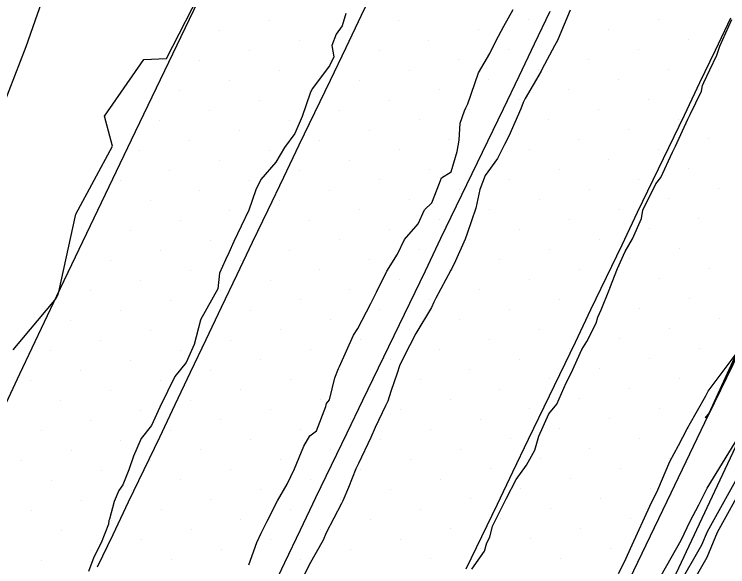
# Model space of a CAD drawing. Extents: x 2354170 to 2357230, y 866100 to 868290.
# Drawn here: x 2355338.78 to 2355388.35, y 866517.59 to 866555.99 of the extents above; entities that cross this region are included whole.
import ezdxf

# ---------------------------------------------------------------- set-up
doc = ezdxf.new("R2010")
doc.units = 0
for name, color, linetype in [('Default', 7, 'Continuous'), ('DTM Contours Minor', 7, 'Continuous'), ('Exist DTM Breakline', 7, 'Continuous'), ('Exist DTM Scan Elevation Point', 7, 'Continuous'), ('Exist Roads EOP', 7, 'Continuous'), ('PH Exist DTM Breakline', 7, 'Continuous')]:
    doc.layers.add(name, color=color, linetype=linetype)

msp = doc.modelspace()

# ---------------------------------------------------------------- linework, layer by layer
at = {"layer": 'Default'}
for points in [[(2355350.278, 866443.108), (2355362.638, 866468.704), (2355362.956, 866469.35), (2355368.679, 866483.13), (2355368.699, 866483.178), (2355368.917, 866483.705), (2355377.173, 866503.978), (2355378.305, 866506.326), (2355379.592, 866508.779), (2355380.686, 866510.856), (2355381.648, 866513.312), (2355385.103, 866519.446), (2355385.729, 866520.762), (2355386.343, 866521.891), (2355386.909, 866523.061), (2355389.502, 866527.256), (2355399.279, 866544.85), (2355400.49, 866547.102), (2355405.308, 866557.319), (2355406.091, 866559.024), (2355406.047, 866559.173), (2355406.098, 866559.438), (2355417.628, 866583.915)], [(2355338.691, 866532.671), (2355341.591, 866536.124), (2355341.725, 866536.329), (2355341.758, 866536.389), (2355341.783, 866536.436), (2355341.802, 866536.472), (2355341.869, 866536.706), (2355343.065, 866542.085), (2355345.604, 866546.819), (2355345.052, 866548.897), (2355347.772, 866552.848), (2355349.344, 866552.913), (2355352.009, 866558.121)], [(2355361.812, 866556.043), (2355361.567, 866555.176), (2355361.142, 866554.61), (2355360.839, 866553.819), (2355360.97, 866553.02), (2355360.68, 866552.413), (2355359.481, 866550.796), (2355359.326, 866550.502), (2355358.772, 866548.885), (2355358.263, 866547.699), (2355357.55, 866546.718), (2355356.947, 866545.708), (2355355.897, 866544.51), (2355355.552, 866543.782), (2355355.065, 866542.378), (2355354.537, 866541.267), (2355354.041, 866540.201), (2355353.687, 866539.406), (2355353.446, 866538.922), (2355353.042, 866538.001), (2355352.923, 866536.914), (2355351.726, 866534.752), (2355351.709, 866534.723), (2355351.707, 866534.719), (2355351.272, 866533.031), (2355350.72, 866531.789), (2355349.926, 866530.82), (2355349.415, 866529.768), (2355348.9, 866528.689), (2355348.31, 866527.415), (2355347.599, 866526.5), (2355347.058, 866525.286), (2355346.727, 866524.333), (2355346.321, 866523.296), (2355346.037, 866522.883), (2355345.722, 866522.133), (2355345.404, 866520.905), (2355345.355, 866520.8), (2355345.322, 866520.542), (2355344.817, 866519.245), (2355344.316, 866518.25), (2355343.939, 866517.273)], [(2355370.57, 866517.422), (2355371.441, 866518.667), (2355371.613, 866519.254), (2355371.815, 866519.65), (2355372.016, 866520.416), (2355372.457, 866521.338), (2355372.97, 866522.361), (2355373.644, 866523.65), (2355374.374, 866524.641), (2355374.942, 866525.698), (2355375.229, 866526.677), (2355375.927, 866528.209), (2355376.468, 866528.886), (2355377.134, 866530.372), (2355377.46, 866531.051), (2355378.204, 866532.689), (2355378.551, 866533.25), (2355379.21, 866534.511), (2355379.324, 866534.938), (2355379.553, 866535.456), (2355380.142, 866536.891), (2355380.148, 866536.906), (2355380.164, 866536.958), (2355380.685, 866538.323), (2355381.222, 866539.51), (2355381.724, 866540.383), (2355382.362, 866541.794), (2355382.446, 866542.364), (2355383.362, 866544.207), (2355383.712, 866544.631), (2355384.516, 866546.411), (2355384.723, 866546.816), (2355385.583, 866548.702), (2355385.734, 866549.023), (2355386.527, 866550.653), (2355386.602, 866551.027), (2355386.7, 866551.242), (2355387.107, 866552.126), (2355387.594, 866553.147), (2355387.799, 866553.775), (2355388.626, 866555.616)], [(2355380.761, 866517.135), (2355381.172, 866517.943), (2355381.698, 866519.127), (2355382.943, 866521.813), (2355383.486, 866522.93), (2355384.337, 866524.9), (2355384.918, 866526.02), (2355385.535, 866527.178), (2355385.59, 866527.292), (2355385.663, 866527.436), (2355386.827, 866529.471), (2355386.986, 866529.796), (2355388.933, 866532.399), (2355387.027, 866528.253), (2355386.781, 866527.972), (2355386.941, 866527.976), (2355387.018, 866528.117), (2355389.582, 866533.41)], [(2355389.544, 866523.447), (2355387.614, 866519.975), (2355386.887, 866518.228), (2355382.062, 866509.775), (2355371.808, 866485.105), (2355370.385, 866481.648), (2355365.415, 866469.68), (2355364.236, 866467.282), (2355353.495, 866445.04), (2355351.146, 866440.261), (2355347.54, 866432.795)]]:
    msp.add_lwpolyline(points, dxfattribs=at)
at = {"layer": 'DTM Contours Minor'}
for points in [[(2355352.422, 866444.396), (2355363.703, 866467.756), (2355364.595, 866469.57), (2355369.816, 866482.142), (2355370.772, 866484.462), (2355381.335, 866509.878), (2355381.452, 866510.166), (2355381.468, 866510.199), (2355381.486, 866510.234), (2355381.502, 866510.263), (2355381.515, 866510.298), (2355381.627, 866510.496), (2355386.544, 866519.11), (2355386.933, 866520.045), (2355399.59, 866542.82), (2355401.814, 866546.958), (2355406.232, 866556.325), (2355407.648, 866559.41), (2355407.568, 866559.68), (2355407.661, 866560.159), (2355418.21, 866582.554)], [(2355355.071, 866517.725), (2355355.625, 866519.283), (2355355.934, 866519.933), (2355356.352, 866520.764), (2355357.075, 866522.176), (2355357.732, 866523.32), (2355358.24, 866524.403), (2355358.9, 866525.972), (2355359.324, 866526.683), (2355359.779, 866527.046), (2355360.436, 866528.721), (2355360.464, 866528.927), (2355360.684, 866529.194), (2355361.049, 866530.721), (2355361.294, 866531.376), (2355361.38, 866531.51), (2355362.348, 866533.676), (2355362.646, 866534.154), (2355363.541, 866535.884), (2355363.939, 866536.664), (2355364.658, 866538.143), (2355365.408, 866539.316), (2355365.891, 866540.324), (2355366.839, 866541.411), (2355367.282, 866542.402), (2355367.781, 866542.892), (2355368.314, 866544.254), (2355368.46, 866544.62), (2355369.129, 866545.046), (2355369.557, 866546.443), (2355369.69, 866547.239), (2355369.76, 866548.417), (2355370.065, 866549.285), (2355370.155, 866549.494), (2355370.294, 866549.751), (2355371.041, 866551.905), (2355371.818, 866553.25), (2355372.244, 866554.107), (2355372.801, 866555.155), (2355373.44, 866556.313)], [(2355377.399, 866556.274), (2355376.579, 866554.29), (2355376.544, 866554.214), (2355376.309, 866553.785), (2355375.455, 866552.187), (2355375.376, 866552.035), (2355374.276, 866550.142), (2355374.146, 866549.851), (2355373.97, 866549.417), (2355373.146, 866547.515), (2355372.833, 866546.937), (2355372.351, 866545.973), (2355371.486, 866544.775), (2355371.126, 866543.812), (2355370.841, 866542.522), (2355370.249, 866540.747), (2355370.105, 866540.347), (2355369.426, 866538.851), (2355369.158, 866538.276), (2355369.11, 866538.195), (2355368.078, 866536.252), (2355367.94, 866535.971), (2355367.762, 866535.604), (2355366.689, 866533.801), (2355365.839, 866532.188), (2355365.545, 866531.561), (2355365.387, 866531.051), (2355364.944, 866529.767), (2355364.74, 866529.096), (2355364.576, 866528.776), (2355363.848, 866527.261), (2355363.54, 866526.58), (2355362.686, 866524.771), (2355362.512, 866524.407), (2355362.002, 866523.099), (2355361.613, 866522.172), (2355361.516, 866521.985), (2355360.449, 866519.944), (2355360.232, 866519.43), (2355359.267, 866517.728), (2355358.539, 866516.268)]]:
    msp.add_lwpolyline(points, dxfattribs=at)
at = {"layer": 'Exist DTM Breakline'}
for points in [[(2355344.556, 866517.591), (2355345.637, 866519.845), (2355346.718, 866522.099), (2355347.799, 866524.353), (2355348.879, 866526.608), (2355349.954, 866528.865), (2355351.029, 866531.122), (2355352.105, 866533.379), (2355353.181, 866535.636), (2355354.26, 866537.891), (2355355.339, 866540.146), (2355356.418, 866542.401), (2355357.498, 866544.656), (2355358.58, 866546.91), (2355359.662, 866549.163), (2355360.744, 866551.417), (2355361.826, 866553.671), (2355362.91, 866555.924), (2355363.993, 866558.177)], [(2355356.5, 866515.636), (2355357.579, 866517.891), (2355358.658, 866520.147), (2355359.737, 866522.402), (2355360.818, 866524.656), (2355361.905, 866526.908), (2355362.992, 866529.159), (2355364.079, 866531.41), (2355365.166, 866533.662), (2355366.253, 866535.913), (2355367.339, 866538.164), (2355368.426, 866540.416), (2355369.513, 866542.667), (2355370.6, 866544.918), (2355371.687, 866547.17), (2355372.774, 866549.421), (2355373.85, 866551.678), (2355374.926, 866553.934), (2355376.002, 866556.191)], [(2355388.551, 866555.726), (2355387.471, 866553.471), (2355386.391, 866551.217), (2355385.311, 866548.962), (2355384.231, 866546.707), (2355383.15, 866544.453), (2355382.068, 866542.199), (2355380.986, 866539.946), (2355379.904, 866537.692), (2355378.823, 866535.438), (2355377.741, 866533.184), (2355376.66, 866530.93), (2355375.579, 866528.676), (2355374.493, 866526.424), (2355373.405, 866524.173), (2355372.318, 866521.922), (2355371.23, 866519.671), (2355370.152, 866517.415)]]:
    msp.add_lwpolyline(points, dxfattribs=at)
at = {"layer": 'Exist DTM Scan Elevation Point'}
for p, q in [((2355356.486, 866555.54), (2355356.486, 866555.54)), ((2355365.5, 866555.571), (2355365.5, 866555.571)), ((2355374.514, 866555.603), (2355374.514, 866555.603)), ((2355383.528, 866555.635), (2355383.528, 866555.635)), ((2355380.063, 866554.929), (2355380.063, 866554.929)), ((2355353.022, 866554.834), (2355353.022, 866554.834)), ((2355362.036, 866554.866), (2355362.036, 866554.866)), ((2355371.049, 866554.897), (2355371.049, 866554.897)), ((2355358.571, 866554.16), (2355358.571, 866554.16)), ((2355367.585, 866554.192), (2355367.585, 866554.192)), ((2355376.599, 866554.224), (2355376.599, 866554.224)), ((2355385.613, 866554.255), (2355385.613, 866554.255)), ((2355355.107, 866553.455), (2355355.107, 866553.455)), ((2355364.121, 866553.486), (2355364.121, 866553.486)), ((2355373.134, 866553.518), (2355373.134, 866553.518)), ((2355382.148, 866553.55), (2355382.148, 866553.55)), ((2355351.642, 866552.749), (2355351.642, 866552.749)), ((2355360.656, 866552.781), (2355360.656, 866552.781)), ((2355369.67, 866552.812), (2355369.67, 866552.812)), ((2355378.684, 866552.844), (2355378.684, 866552.844)), ((2355387.698, 866552.876), (2355387.698, 866552.876)), ((2355357.192, 866552.075), (2355357.192, 866552.075)), ((2355366.206, 866552.107), (2355366.206, 866552.107)), ((2355375.219, 866552.139), (2355375.219, 866552.139)), ((2355384.233, 866552.17), (2355384.233, 866552.17)), ((2355371.755, 866551.433), (2355371.755, 866551.433)), ((2355380.769, 866551.465), (2355380.769, 866551.465)), ((2355353.727, 866551.37), (2355353.727, 866551.37)), ((2355362.741, 866551.401), (2355362.741, 866551.401)), ((2355350.263, 866550.664), (2355350.263, 866550.664)), ((2355359.277, 866550.696), (2355359.277, 866550.696)), ((2355368.291, 866550.727), (2355368.291, 866550.727)), ((2355377.304, 866550.759), (2355377.304, 866550.759)), ((2355386.318, 866550.791), (2355386.318, 866550.791)), ((2355355.812, 866549.99), (2355355.812, 866549.99)), ((2355364.826, 866550.022), (2355364.826, 866550.022)), ((2355373.84, 866550.054), (2355373.84, 866550.054)), ((2355382.854, 866550.085), (2355382.854, 866550.085)), ((2355352.348, 866549.285), (2355352.348, 866549.285)), ((2355361.362, 866549.316), (2355361.362, 866549.316)), ((2355370.376, 866549.348), (2355370.376, 866549.348)), ((2355379.389, 866549.38), (2355379.389, 866549.38)), ((2355348.884, 866548.579), (2355348.884, 866548.579)), ((2355357.897, 866548.611), (2355357.897, 866548.611)), ((2355366.911, 866548.642), (2355366.911, 866548.642)), ((2355375.925, 866548.674), (2355375.925, 866548.674)), ((2355384.939, 866548.706), (2355384.939, 866548.706)), ((2355372.461, 866547.969), (2355372.461, 866547.969)), ((2355381.474, 866548), (2355381.474, 866548)), ((2355354.433, 866547.905), (2355354.433, 866547.905)), ((2355363.447, 866547.937), (2355363.447, 866547.937)), ((2355350.969, 866547.2), (2355350.969, 866547.2)), ((2355359.982, 866547.231), (2355359.982, 866547.231)), ((2355368.996, 866547.263), (2355368.996, 866547.263)), ((2355378.01, 866547.295), (2355378.01, 866547.295)), ((2355387.024, 866547.326), (2355387.024, 866547.326)), ((2355347.504, 866546.494), (2355347.504, 866546.494)), ((2355356.518, 866546.526), (2355356.518, 866546.526)), ((2355365.532, 866546.557), (2355365.532, 866546.557)), ((2355374.546, 866546.589), (2355374.546, 866546.589)), ((2355383.559, 866546.621), (2355383.559, 866546.621)), ((2355353.054, 866545.82), (2355353.054, 866545.82)), ((2355362.067, 866545.852), (2355362.067, 866545.852)), ((2355380.095, 866545.915), (2355380.095, 866545.915)), ((2355349.589, 866545.115), (2355349.589, 866545.115)), ((2355358.603, 866545.146), (2355358.603, 866545.146)), ((2355367.617, 866545.178), (2355367.617, 866545.178)), ((2355376.631, 866545.21), (2355376.631, 866545.21)), ((2355385.644, 866545.241), (2355385.644, 866545.241)), ((2355373.166, 866544.504), (2355373.166, 866544.504)), ((2355382.18, 866544.536), (2355382.18, 866544.536)), ((2355346.125, 866544.409), (2355346.125, 866544.409)), ((2355355.139, 866544.441), (2355355.139, 866544.441)), ((2355364.152, 866544.472), (2355364.152, 866544.472)), ((2355351.674, 866543.735), (2355351.674, 866543.735)), ((2355360.688, 866543.767), (2355360.688, 866543.767)), ((2355369.702, 866543.799), (2355369.702, 866543.799)), ((2355378.716, 866543.83), (2355378.716, 866543.83)), ((2355387.729, 866543.862), (2355387.729, 866543.862)), ((2355348.21, 866543.03), (2355348.21, 866543.03)), ((2355357.223, 866543.061), (2355357.223, 866543.061)), ((2355366.237, 866543.093), (2355366.237, 866543.093)), ((2355375.251, 866543.125), (2355375.251, 866543.125)), ((2355384.265, 866543.156), (2355384.265, 866543.156)), ((2355353.759, 866542.356), (2355353.759, 866542.356)), ((2355362.773, 866542.387), (2355362.773, 866542.387)), ((2355371.787, 866542.419), (2355371.787, 866542.419)), ((2355380.801, 866542.451), (2355380.801, 866542.451)), ((2355350.295, 866541.65), (2355350.295, 866541.65)), ((2355359.308, 866541.682), (2355359.308, 866541.682)), ((2355368.322, 866541.714), (2355368.322, 866541.714)), ((2355377.336, 866541.745), (2355377.336, 866541.745)), ((2355386.35, 866541.777), (2355386.35, 866541.777)), ((2355373.872, 866541.04), (2355373.872, 866541.04)), ((2355382.886, 866541.071), (2355382.886, 866541.071)), ((2355346.83, 866540.945), (2355346.83, 866540.945)), ((2355355.844, 866540.976), (2355355.844, 866540.976)), ((2355364.858, 866541.008), (2355364.858, 866541.008)), ((2355352.38, 866540.271), (2355352.38, 866540.271)), ((2355361.393, 866540.302), (2355361.393, 866540.302)), ((2355370.407, 866540.334), (2355370.407, 866540.334)), ((2355379.421, 866540.366), (2355379.421, 866540.366)), ((2355348.915, 866539.565), (2355348.915, 866539.565)), ((2355357.929, 866539.597), (2355357.929, 866539.597)), ((2355366.943, 866539.629), (2355366.943, 866539.629)), ((2355375.957, 866539.66), (2355375.957, 866539.66)), ((2355384.971, 866539.692), (2355384.971, 866539.692)), ((2355345.451, 866538.86), (2355345.451, 866538.86)), ((2355354.465, 866538.891), (2355354.465, 866538.891)), ((2355363.478, 866538.923), (2355363.478, 866538.923)), ((2355372.492, 866538.955), (2355372.492, 866538.955)), ((2355381.506, 866538.986), (2355381.506, 866538.986)), ((2355351, 866538.186), (2355351, 866538.186)), ((2355360.014, 866538.217), (2355360.014, 866538.217)), ((2355369.028, 866538.249), (2355369.028, 866538.249)), ((2355378.042, 866538.281), (2355378.042, 866538.281)), ((2355387.056, 866538.313), (2355387.056, 866538.313)), ((2355374.577, 866537.575), (2355374.577, 866537.575)), ((2355383.591, 866537.607), (2355383.591, 866537.607)), ((2355347.536, 866537.48), (2355347.536, 866537.48)), ((2355356.55, 866537.512), (2355356.55, 866537.512)), ((2355365.563, 866537.544), (2355365.563, 866537.544)), ((2355344.071, 866536.775), (2355344.071, 866536.775)), ((2355353.085, 866536.806), (2355353.085, 866536.806)), ((2355362.099, 866536.838), (2355362.099, 866536.838)), ((2355371.113, 866536.87), (2355371.113, 866536.87)), ((2355380.127, 866536.901), (2355380.127, 866536.901)), ((2355349.621, 866536.101), (2355349.621, 866536.101)), ((2355358.635, 866536.132), (2355358.635, 866536.132)), ((2355367.648, 866536.164), (2355367.648, 866536.164)), ((2355376.662, 866536.196), (2355376.662, 866536.196)), ((2355385.676, 866536.228), (2355385.676, 866536.228)), ((2355346.156, 866535.395), (2355346.156, 866535.395)), ((2355355.17, 866535.427), (2355355.17, 866535.427)), ((2355364.184, 866535.459), (2355364.184, 866535.459)), ((2355373.198, 866535.49), (2355373.198, 866535.49)), ((2355382.212, 866535.522), (2355382.212, 866535.522)), ((2355342.692, 866534.69), (2355342.692, 866534.69)), ((2355351.706, 866534.721), (2355351.706, 866534.721)), ((2355360.72, 866534.753), (2355360.72, 866534.753)), ((2355369.733, 866534.785), (2355369.733, 866534.785)), ((2355378.747, 866534.816), (2355378.747, 866534.816)), ((2355387.761, 866534.848), (2355387.761, 866534.848)), ((2355375.283, 866534.111), (2355375.283, 866534.111)), ((2355384.297, 866534.143), (2355384.297, 866534.143)), ((2355348.241, 866534.016), (2355348.241, 866534.016)), ((2355357.255, 866534.048), (2355357.255, 866534.048)), ((2355366.269, 866534.079), (2355366.269, 866534.079)), ((2355344.777, 866533.31), (2355344.777, 866533.31)), ((2355353.791, 866533.342), (2355353.791, 866533.342)), ((2355362.805, 866533.374), (2355362.805, 866533.374)), ((2355371.818, 866533.405), (2355371.818, 866533.405)), ((2355380.832, 866533.437), (2355380.832, 866533.437)), ((2355341.313, 866532.605), (2355341.313, 866532.605)), ((2355350.326, 866532.636), (2355350.326, 866532.636)), ((2355359.34, 866532.668), (2355359.34, 866532.668)), ((2355368.354, 866532.7), (2355368.354, 866532.7)), ((2355377.368, 866532.731), (2355377.368, 866532.731)), ((2355386.382, 866532.763), (2355386.382, 866532.763)), ((2355346.862, 866531.931), (2355346.862, 866531.931)), ((2355355.876, 866531.963), (2355355.876, 866531.963)), ((2355364.89, 866531.994), (2355364.89, 866531.994)), ((2355373.903, 866532.026), (2355373.903, 866532.026)), ((2355382.917, 866532.058), (2355382.917, 866532.058)), ((2355343.398, 866531.225), (2355343.398, 866531.225)), ((2355352.411, 866531.257), (2355352.411, 866531.257)), ((2355361.425, 866531.289), (2355361.425, 866531.289)), ((2355370.439, 866531.32), (2355370.439, 866531.32)), ((2355379.453, 866531.352), (2355379.453, 866531.352)), ((2355366.975, 866530.615), (2355366.975, 866530.615)), ((2355375.988, 866530.646), (2355375.988, 866530.646)), ((2355385.002, 866530.678), (2355385.002, 866530.678)), ((2355339.933, 866530.52), (2355339.933, 866530.52)), ((2355348.947, 866530.551), (2355348.947, 866530.551)), ((2355357.961, 866530.583), (2355357.961, 866530.583)), ((2355345.482, 866529.846), (2355345.482, 866529.846)), ((2355354.496, 866529.878), (2355354.496, 866529.878)), ((2355363.51, 866529.909), (2355363.51, 866529.909)), ((2355372.524, 866529.941), (2355372.524, 866529.941)), ((2355381.538, 866529.973), (2355381.538, 866529.973)), ((2355342.018, 866529.14), (2355342.018, 866529.14)), ((2355351.032, 866529.172), (2355351.032, 866529.172)), ((2355360.046, 866529.204), (2355360.046, 866529.204)), ((2355369.06, 866529.235), (2355369.06, 866529.235)), ((2355378.073, 866529.267), (2355378.073, 866529.267)), ((2355387.087, 866529.299), (2355387.087, 866529.299)), ((2355347.567, 866528.466), (2355347.567, 866528.466)), ((2355356.581, 866528.498), (2355356.581, 866528.498)), ((2355365.595, 866528.53), (2355365.595, 866528.53)), ((2355374.609, 866528.561), (2355374.609, 866528.561)), ((2355383.623, 866528.593), (2355383.623, 866528.593)), ((2355344.103, 866527.761), (2355344.103, 866527.761)), ((2355353.117, 866527.793), (2355353.117, 866527.793)), ((2355362.131, 866527.824), (2355362.131, 866527.824)), ((2355371.145, 866527.856), (2355371.145, 866527.856)), ((2355380.158, 866527.888), (2355380.158, 866527.888)), ((2355367.68, 866527.15), (2355367.68, 866527.15)), ((2355376.694, 866527.182), (2355376.694, 866527.182)), ((2355385.708, 866527.214), (2355385.708, 866527.214)), ((2355340.639, 866527.055), (2355340.639, 866527.055)), ((2355349.652, 866527.087), (2355349.652, 866527.087)), ((2355358.666, 866527.119), (2355358.666, 866527.119)), ((2355346.188, 866526.381), (2355346.188, 866526.381)), ((2355355.202, 866526.413), (2355355.202, 866526.413)), ((2355364.216, 866526.445), (2355364.216, 866526.445)), ((2355373.23, 866526.476), (2355373.23, 866526.476)), ((2355382.243, 866526.508), (2355382.243, 866526.508)), ((2355342.724, 866525.676), (2355342.724, 866525.676)), ((2355351.737, 866525.708), (2355351.737, 866525.708)), ((2355360.751, 866525.739), (2355360.751, 866525.739)), ((2355369.765, 866525.771), (2355369.765, 866525.771)), ((2355378.779, 866525.803), (2355378.779, 866525.803)), ((2355339.259, 866524.97), (2355339.259, 866524.97)), ((2355348.273, 866525.002), (2355348.273, 866525.002)), ((2355357.287, 866525.034), (2355357.287, 866525.034)), ((2355366.301, 866525.065), (2355366.301, 866525.065)), ((2355375.314, 866525.097), (2355375.314, 866525.097)), ((2355384.328, 866525.129), (2355384.328, 866525.129)), ((2355344.809, 866524.296), (2355344.809, 866524.296)), ((2355353.822, 866524.328), (2355353.822, 866524.328)), ((2355362.836, 866524.36), (2355362.836, 866524.36)), ((2355371.85, 866524.391), (2355371.85, 866524.391)), ((2355380.864, 866524.423), (2355380.864, 866524.423)), ((2355368.386, 866523.686), (2355368.386, 866523.686)), ((2355377.399, 866523.718), (2355377.399, 866523.718)), ((2355341.344, 866523.591), (2355341.344, 866523.591)), ((2355350.358, 866523.623), (2355350.358, 866523.623)), ((2355359.372, 866523.654), (2355359.372, 866523.654)), ((2355346.894, 866522.917), (2355346.894, 866522.917)), ((2355355.907, 866522.949), (2355355.907, 866522.949)), ((2355364.921, 866522.98), (2355364.921, 866522.98)), ((2355373.935, 866523.012), (2355373.935, 866523.012)), ((2355382.949, 866523.044), (2355382.949, 866523.044)), ((2355343.429, 866522.211), (2355343.429, 866522.211)), ((2355352.443, 866522.243), (2355352.443, 866522.243)), ((2355361.457, 866522.275), (2355361.457, 866522.275)), ((2355370.471, 866522.307), (2355370.471, 866522.307)), ((2355379.484, 866522.338), (2355379.484, 866522.338)), ((2355339.965, 866521.506), (2355339.965, 866521.506)), ((2355348.979, 866521.538), (2355348.979, 866521.538)), ((2355357.992, 866521.569), (2355357.992, 866521.569)), ((2355367.006, 866521.601), (2355367.006, 866521.601)), ((2355376.02, 866521.633), (2355376.02, 866521.633)), ((2355345.514, 866520.832), (2355345.514, 866520.832)), ((2355354.528, 866520.864), (2355354.528, 866520.864)), ((2355363.542, 866520.895), (2355363.542, 866520.895)), ((2355372.556, 866520.927), (2355372.556, 866520.927)), ((2355381.569, 866520.959), (2355381.569, 866520.959)), ((2355369.091, 866520.222), (2355369.091, 866520.222)), ((2355378.105, 866520.253), (2355378.105, 866520.253)), ((2355342.05, 866520.126), (2355342.05, 866520.126)), ((2355351.064, 866520.158), (2355351.064, 866520.158)), ((2355360.077, 866520.19), (2355360.077, 866520.19)), ((2355347.599, 866519.453), (2355347.599, 866519.453)), ((2355356.613, 866519.484), (2355356.613, 866519.484)), ((2355365.627, 866519.516), (2355365.627, 866519.516)), ((2355374.641, 866519.548), (2355374.641, 866519.548)), ((2355344.135, 866518.747), (2355344.135, 866518.747)), ((2355353.149, 866518.779), (2355353.149, 866518.779)), ((2355362.162, 866518.81), (2355362.162, 866518.81)), ((2355371.176, 866518.842), (2355371.176, 866518.842)), ((2355380.19, 866518.874), (2355380.19, 866518.874)), ((2355340.67, 866518.041), (2355340.67, 866518.041)), ((2355349.684, 866518.073), (2355349.684, 866518.073)), ((2355358.698, 866518.105), (2355358.698, 866518.105)), ((2355367.712, 866518.137), (2355367.712, 866518.137)), ((2355376.726, 866518.168), (2355376.726, 866518.168))]:
    msp.add_line(p, q, dxfattribs=at)
at = {"layer": 'Exist Roads EOP'}
for points in [[(2355309.436, 866472.101), (2355312.155, 866477.449), (2355314.773, 866482.848), (2355317.512, 866488.186), (2355320.418, 866493.435), (2355323.285, 866498.705), (2355326.091, 866504.009), (2355328.818, 866509.354), (2355331.46, 866514.74), (2355334.046, 866520.155), (2355336.604, 866525.582), (2355339.162, 866531.009), (2355341.736, 866536.429), (2355344.324, 866541.842), (2355346.918, 866547.252), (2355349.513, 866552.662), (2355352.104, 866558.074), (2355354.686, 866563.49), (2355357.248, 866568.915), (2355359.783, 866574.354), (2355362.274, 866579.812)], [(2355353.269, 866457.821), (2355355.866, 866463.23), (2355358.463, 866468.639), (2355361.059, 866474.049), (2355363.654, 866479.458), (2355366.249, 866484.868), (2355368.845, 866490.277), (2355371.44, 866495.687), (2355374.036, 866501.096), (2355376.632, 866506.506), (2355379.228, 866511.915), (2355381.825, 866517.324), (2355384.423, 866522.732), (2355387.02, 866528.141), (2355389.618, 866533.549), (2355392.216, 866538.958), (2355394.813, 866544.367), (2355397.409, 866549.776), (2355400.005, 866555.185), (2355402.599, 866560.595), (2355405.193, 866566.006), (2355407.786, 866571.417), (2355410.38, 866576.827)]]:
    msp.add_lwpolyline(points, dxfattribs=at)
at = {"layer": 'PH Exist DTM Breakline'}
for points in [[(2355400.072, 866711.56), (2355388.753, 866691.651), (2355384.892, 866684.66), (2355382.352, 866679.242), (2355376.222, 866662.609), (2355371.495, 866646.992), (2355367.119, 866631.041), (2355358.619, 866604.363), (2355347.647, 866573.973), (2355342.726, 866562.737), (2355339.575, 866553.722), (2355335.616, 866543.525), (2355330.204, 866530.05)], [(2355462.264, 866681.282), (2355449.29, 866652.845), (2355431.772, 866616.884), (2355416.85, 866585.734), (2355398.908, 866547.275), (2355381.513, 866510.255), (2355362.049, 866469.228), (2355342.769, 866429.753), (2355321.636, 866386.842), (2355298.704, 866337.728), (2355276.341, 866292.909), (2355263.024, 866269.789)]]:
    msp.add_lwpolyline(points, dxfattribs=at)

doc.saveas('drawing.dxf')
